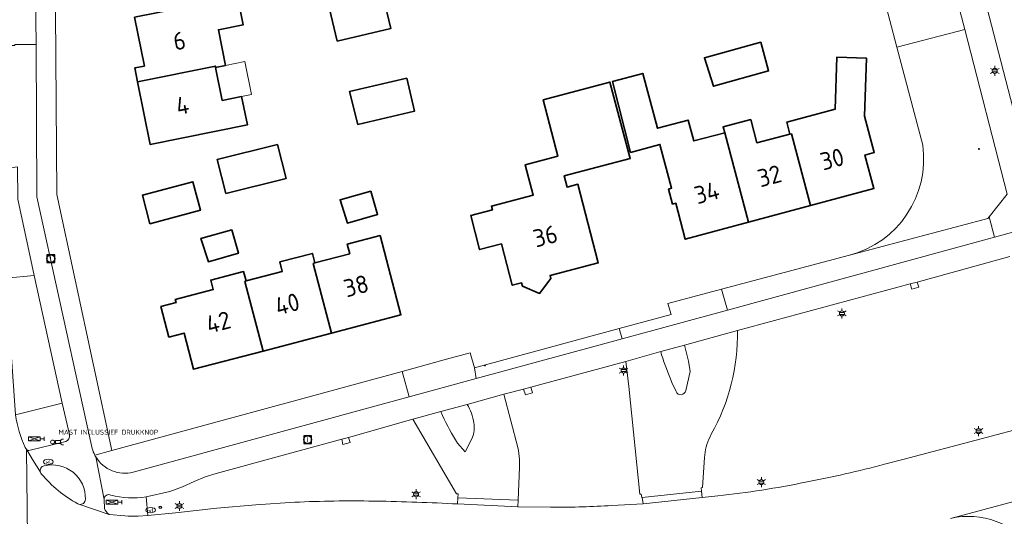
# Model space of a CAD drawing. Header units: metres. Extents: x 140853 to 145288, y 474558 to 480269.
# Tile 348 of 428: x 144095 to 144195, y 478744 to 478795. Entities that reach past the tile are written whole.
import ezdxf
from ezdxf.enums import TextEntityAlignment as Align

# ---------------------------------------------------------------- set-up
doc = ezdxf.new("R2010")
doc.units = ezdxf.units.M
doc.header["$MEASUREMENT"] = 0
for name, color, linetype, lineweight in [('B-WE-GR-BEPLANTING_CULTUUR_HEESTERS-G', 90, 'Continuous', 18), ('B-WE-GR-GRAS_KRUIDENRIJK-G', 80, 'Continuous', 18), ('B-WE-IE-TERREINAFSCHEIDING_KUNSTMATIG_MUUR-G', 90, 'IE-TERREINAFSCHEIDING-KUNSTMATIG-DICHT', 18), ('B-WE-KL-DATA_TELECOM_KAST-S', 90, 'Continuous', 18), ('B-WE-KL-ET_LS_OV_LICHTMAST-S', 190, 'Continuous', 18), ('B-WE-KL-WATER_BRANDLEIDING_PUT-S', 150, 'Continuous', 18), ('B-WE-KL-WATER_PUT-S', 170, 'Continuous', 18), ('B-WE-OG-BEBOUWING-G', 7, 'Continuous', 35), ('B-WE-OG-BEBOUWING_BIJGEBOUW-G', 7, 'Continuous', 18), ('B-WE-OG-BEBOUWING_HUISNUMMER-T18', 10, 'Continuous', 18), ('B-WE-OG-TERREIN_ERF-G', 7, 'Continuous', 18), ('B-WE-RI-GWA_RIOOLPUT-S', 30, 'Continuous', 18), ('B-WE-VH-VERHARDING_ASFALT-G', 252, 'Continuous', 18), ('B-WE-VH-VERHARDING_BEDRIJFSVLOERPLAAT-G', 252, 'Continuous', 18), ('B-WE-VH-VERHARDING_BETONSTRAATSTEEN-G', 252, 'Continuous', 18), ('B-WE-VH-VERHARDING_STRAATBAKSTEEN-G', 252, 'Continuous', 18), ('B-WE-VH-VERHARDING_TEGEL-G', 252, 'Continuous', 18), ('B-WE-VW-VRI-S', 160, 'Continuous', 18), ('B-WE-VW-VRI_DRAAGCONSTRUCTIE_PAAL-S', 160, 'Continuous', 18), ('N-WE-VW-TDI-T18', 1, 'Continuous', 18), ('N-WE-VW-TDI-T25', 7, 'Continuous', 25), ('N-WE-VW-VRI-T18', 1, 'Continuous', 18), ('N-WE-VW-VRI-T25', 7, 'Continuous', 25), ('X-XX-XX-ALGEMEEN-S', 7, 'Continuous', 18)]:
    doc.layers.add(name, color=color, linetype=linetype, lineweight=lineweight)
doc.styles.add('NLCS-ISO', font='txt')
doc.linetypes.add('IE-TERREINAFSCHEIDING-KUNSTMATIG-DICHT', pattern='A,8,-1,[82,NLCS.shx,S=0.75,R=90,X=0,Y=0],-1', length=10)

# ---------------------------------------------------------------- blocks, each defined once
blk = doc.blocks.new('SIE-WEG_AFVALBAK_TYPE_01')
for radius in [0.25, 0.156]:
    blk.add_circle((0, 0), radius)
blk = doc.blocks.new('B-SIE-WEG_LICHTMAST-SO')
at = {"ltscale": 0.1}
for p, q in [((-1.1, 0.63), (-2.19, 1.27)), ((0, 1.27), (0, 2.53)), ((1.1, 0.63), (2.19, 1.27)), ((-1.1, -0.63), (-2.19, -1.27)), ((0, -1.27), (0, -2.53)), ((1.1, -0.63), (2.19, -1.27))]:
    blk.add_line(p, q, dxfattribs=at)
at = {"flags": 128}
for points in [[(-1.16, 0.5), (1.16, 0.5)], [(-1.16, -0.5), (1.16, -0.5)]]:
    blk.add_lwpolyline(points, dxfattribs=at)
at = {"ltscale": 0.1}
blk.add_circle((0, 0), 1.27, dxfattribs=at)
at = {"style": 'NLCS-ISO'}
blk.add_attdef('TYPE', text='', height=1.8, dxfattribs=at).set_placement((0, 2.53), align=Align.BOTTOM_CENTER)
blk = doc.blocks.new('SVW-VRI_DRUKKNOPSMAST-SO')
at = {"color": 0, "linetype": 'ByBlock', "flags": 128}
blk.add_lwpolyline([(4.2, 0.75), (1.5, 0.75), (1.5, -0.75), (4.2, -0.75)], dxfattribs=at)
at = {"color": 0, "linetype": 'ByBlock'}
blk.add_circle((0, 0), 1, dxfattribs=at)
blk.add_arc((5.5, 0), 1.5, 90, 270, dxfattribs=at)
at = {"layer": 'N-WE-VW-VRI-T18', "linetype": 'ByBlock', "style": 'NLCS-ISO', "flags": 1}
for tag, p in [('HOOGTE_LICHTMAST', (3.07, -6.69)), ('UITLEGGERHOEK', (3.07, -10.48)), ('TYPE_LICHTMAST', (3.07, -14.26)), ('BOTSVRIENDELIJK', (3.07, -18.05)), ('POSITIE_LICHTMAST', (3.07, -21.83))]:
    blk.add_attdef(tag, p, '', height=1.8, dxfattribs=at)
at = {"layer": 'N-WE-VW-VRI-T25', "linetype": 'ByBlock', "style": 'NLCS-ISO'}
for tag, p in [('MASTNUMMER', (3.07, 7.52)), ('TYPE_SYMBOOL', (3.07, 3.74))]:
    blk.add_attdef(tag, p, '', height=2.5, dxfattribs=at)
blk = doc.blocks.new('SVW-TDI_VERKEERSREGELTOESTEL-SO')
at = {"color": 0, "linetype": 'ByBlock'}
for p, q in [((3, 0), (-3, 2)), ((3, 2), (-3, 0)), ((3, 1), (5, 1)), ((5, 2), (5, 0))]:
    blk.add_line(p, q, dxfattribs=at)
at = {"color": 0, "linetype": 'ByBlock', "flags": 128}
blk.add_lwpolyline([(-3, 0), (-3, 2), (3, 2), (3, 0)], close=True, dxfattribs=at)
at = {"layer": 'N-WE-VW-TDI-T18', "linetype": 'ByBlock', "style": 'NLCS-ISO', "flags": 1}
for tag, p in [('LEVERANCIER', (0, -8.43)), ('OMSCHRIJVING_LEGENDA', (0, -12.22)), ('LOCATIE', (0, -16)), ('BPS-CODERING', (0, -19.78)), ('NAAM_SWITCH', (0, -23.57)), ('IP-ADRES_SWITCH', (0, -27.35)), ('POSITIE_X', (0, -31.14)), ('POSITIE_Y', (0, -34.92)), ('OVERIGE_OPMERKING(EN)_1', (0, -38.71)), ('OVERIGE_OPMERKING(EN)_2', (0, -42.49))]:
    blk.add_attdef(tag, p, '', height=1.8, dxfattribs=at)
at = {"layer": 'N-WE-VW-TDI-T25', "linetype": 'ByBlock', "style": 'NLCS-ISO'}
blk.add_attdef('KASTNAAM', text='', height=2.5, dxfattribs=at).set_placement((0, 5.27), align=Align.MIDDLE_CENTER)
at = {"layer": 'N-WE-VW-TDI-T25', "linetype": 'ByBlock', "style": 'NLCS-ISO', "flags": 1}
blk.add_attdef('SOORT_KAST', text='', height=2.5, dxfattribs=at).set_placement((10.25, -3.4), align=Align.MIDDLE_CENTER)
blk = doc.blocks.new('SKL-WATERLEIDINGPUT-SO')
at = {"color": 0, "linetype": 'ByBlock', "lineweight": 18}
blk.add_ellipse((0, 0), major_axis=(2.5, 0), ratio=0.54, dxfattribs=at)
at = {"color": 0, "linetype": 'ByBlock', "lineweight": 18, "style": 'NLCS-ISO'}
blk.add_text('wl', height=1.8, dxfattribs=at).set_placement((0, 0), align=Align.MIDDLE_CENTER)
blk = doc.blocks.new('SRI-PUT_INSPECTIE-SO')
at = {"lineweight": -3, "flags": 128}
blk.add_lwpolyline([(-2, -2), (2, -2), (2, 2), (-2, 2)], close=True, dxfattribs=at)
at = {"lineweight": -3, "ltscale": 1.5}
blk.add_circle((0, 0), 2, dxfattribs=at)
at = {"ltscale": 0.1, "style": 'NLCS-ISO'}
blk.add_text('I', height=2.5, dxfattribs=at).set_placement((0, -0.01), align=Align.MIDDLE_CENTER)
blk = doc.blocks.new('SIE-WEG_STRAATPOT_BRANDKRAAN-SO')
blk.add_ellipse((0, 0), major_axis=(-0.729, 0), ratio=0.685994)
at = {"style": 'NLCS-ISO'}
blk.add_text('BR', height=0.4, dxfattribs=at).set_placement((-0.3, -0.15))

msp = doc.modelspace()

# ---------------------------------------------------------------- linework, layer by layer
at = {"layer": 'B-WE-GR-BEPLANTING_CULTUUR_HEESTERS-G', "ltscale": 0.2, "flags": 128}
msp.add_lwpolyline([(144193.401, 478774.713), (144195.241, 478777.026), (144190.901, 478793.807), (144184.001, 478792.023), (144186.633, 478782.012), (144186.633, 478782.012, -0.3781053), (144179.156, 478770.801), (144179.156, 478770.801), (144193.27, 478774.548), (144193.401, 478774.713)], format="xyb", close=True, dxfattribs=at)
at = {"layer": 'B-WE-GR-GRAS_KRUIDENRIJK-G', "ltscale": 0.2, "flags": 128}
msp.add_lwpolyline([(144195.505, 478770.666), (144186.043, 478768.066), (144186.218, 478767.544), (144185.51, 478767.342), (144185.352, 478767.9), (144167.754, 478763.155), (144167.754, 478763.155, -0.1339274), (144165.083, 478752.576), (144165.083, 478752.576), (144164.954, 478752.304), (144164.954, 478752.304, 0.1090381), (144164.407, 478750.187), (144164.407, 478750.187), (144164.196, 478747.134), (144164.053, 478747.115), (144164.079, 478746.785), (144164.157, 478746.121), (144165.755, 478746.311), (144165.755, 478746.311, 0.0269752), (144174.688, 478747.69), (144174.688, 478747.69, 0.0176625), (144182.739, 478749.508), (144182.739, 478749.508), (144184.589, 478750), (144192.583, 478752.116), (144197.44, 478753.381)], format="xyb", dxfattribs=at)
msp.add_lwpolyline([(144096.112, 478768.749), (144093.221, 478768.461), (144093.241, 478768.227), (144094.199, 478754.534), (144098.945, 478755.724), (144096.112, 478768.749)], close=True, dxfattribs=at)
for points in [[(144162.359, 478761.658), (144159.948, 478760.989), (144160.028, 478760.675), (144160.028, 478760.675, 0.0230737), (144161.071, 478757.859), (144161.071, 478757.859), (144161.497, 478756.92), (144161.497, 478756.92, 0.7614679), (144162.478, 478757.029), (144162.478, 478757.029), (144162.942, 478758.979), (144162.775, 478760.021), (144162.359, 478761.658)], [(144145.368, 478745.179), (144148.716, 478745.125), (144148.95, 478745.132), (144148.95, 478745.132, 0.0145003), (144154.951, 478745.299), (144154.951, 478745.299), (144158.134, 478745.474), (144158.053, 478746.114), (144158, 478746.108), (144157.957, 478746.476), (144157.791, 478746.466), (144156.675, 478757.446), (144156.364, 478759.995), (144146.693, 478757.376), (144146.856, 478756.799), (144146.159, 478756.602), (144145.967, 478757.179), (144143.961, 478756.637), (144145.385, 478751.235), (144145.385, 478751.235, -0.0389399), (144145.547, 478750), (144145.547, 478750), (144145.553, 478749.229), (144145.399, 478745.85), (144145.368, 478745.179)], [(144140.206, 478755.617), (144137.54, 478754.893), (144137.712, 478754.485), (144137.712, 478754.485, 0.037383), (144139.239, 478751.664), (144139.239, 478751.664), (144140.02, 478750.78), (144140.717, 478752.176), (144140.717, 478752.176, 0.1465815), (144140.898, 478753.725), (144140.898, 478753.725, 0.1125014), (144140.206, 478755.617)], [(144110.497, 478744.567), (144114.711, 478745.044), (144118.696, 478745.39), (144122.643, 478745.643), (144122.643, 478745.643, -0.0157613), (144130.7, 478745.758), (144130.7, 478745.758), (144130.927, 478745.755), (144130.927, 478745.755, -0.0083085), (144139.229, 478745.467), (144139.229, 478745.467), (144139.254, 478746.097), (144139.283, 478746.505), (144139.142, 478746.5), (144134.674, 478754.114), (144128.135, 478752.25), (144128.285, 478751.722), (144127.564, 478751.537), (144127.44, 478752.074), (144114.627, 478748.57), (144113.534, 478748.217), (144112.409, 478747.767), (144111.225, 478747.213), (144109.914, 478746.748), (144107.503, 478746.195), (144107.698, 478744.276), (144110.497, 478744.567)]]:
    msp.add_lwpolyline(points, format="xyb", close=True, dxfattribs=at)
at = {"layer": 'B-WE-IE-TERREINAFSCHEIDING_KUNSTMATIG_MUUR-G', "ltscale": 0.2, "flags": 128}
msp.add_lwpolyline([(144186.633, 478782.012), (144184.001, 478792.023)], dxfattribs=at)
msp.add_lwpolyline([(144179.156, 478770.801, 0.3781053), (144186.633, 478782.012)], format="xyb", dxfattribs=at)
at = {"layer": 'B-WE-OG-BEBOUWING-G', "ltscale": 0.2, "flags": 128}
for points in [[(144126.983, 478792.613), (144132.422, 478793.911), (144129.302, 478806.976), (144123.933, 478805.386), (144126.983, 478792.613)], [(144115.599, 478790.158), (144114.867, 478793.785), (144117.406, 478794.298), (144116.824, 478797.179), (144106.326, 478795.059), (144107.329, 478790.09), (144106.349, 478789.892), (144106.635, 478788.477), (144114.565, 478790.079), (144114.59, 478789.954), (144115.599, 478790.158)], [(144170.118, 478792.523), (144164.393, 478790.938), (144165.295, 478788.031), (144170.93, 478789.591), (144170.118, 478792.523)], [(144175.207, 478775.874), (144181.657, 478777.604), (144180.74, 478781.023), (144181.687, 478781.277), (144180.709, 478784.981), (144180.899, 478790.886), (144177.87, 478790.983), (144177.7, 478785.686), (144172.768, 478784.362), (144173.097, 478783.136), (144173.247, 478783.176), (144175.207, 478775.874)], [(144114.59, 478789.954), (144114.565, 478790.079), (144106.635, 478788.477), (144107.924, 478782.093), (144117.824, 478784.093), (144117.24, 478786.984), (144115.27, 478786.586), (144114.59, 478789.954)], [(144134.077, 478788.854), (144128.216, 478787.482), (144129.071, 478784.143), (144134.862, 478785.499), (144134.077, 478788.854)], [(144168.89, 478774.179), (144166.449, 478783.279), (144163.293, 478782.464), (144162.729, 478784.58), (144159.598, 478783.746), (144158.107, 478789.34), (144155.024, 478788.519), (144156.856, 478781.293), (144159.85, 478782.097), (144161.045, 478777.644), (144160.726, 478777.559), (144161.138, 478776.023), (144161.457, 478776.108), (144162.439, 478772.448), (144168.89, 478774.179)], [(144147.951, 478786.633), (144149.447, 478780.895), (144146.138, 478780.032), (144146.948, 478776.926), (144142.69, 478775.816), (144142.791, 478775.429), (144140.575, 478774.851), (144141.478, 478771.387), (144143.703, 478771.967), (144144.803, 478767.748), (144145.761, 478767.998), (144145.847, 478767.669), (144147.591, 478766.925), (144148.749, 478768.425), (144148.663, 478768.754), (144153.569, 478770.033), (144151.481, 478778.046), (144150.397, 478777.763), (144150.099, 478778.905), (144156.825, 478780.658), (144154.764, 478788.449), (144147.951, 478786.633)], [(144166.449, 478783.279), (144168.89, 478774.179), (144175.207, 478775.874), (144173.247, 478783.176), (144173.097, 478783.136), (144169.723, 478782.265), (144169.113, 478784.627), (144166.283, 478783.897), (144166.449, 478783.279)], [(144120.908, 478782.095), (144114.742, 478780.55), (144115.633, 478777.103), (144121.773, 478778.642), (144120.908, 478782.095)], [(144107.893, 478774.027), (144113.036, 478775.387), (144112.264, 478778.307), (144107.121, 478776.947), (144107.893, 478774.027)], [(144130.415, 478777.348), (144127.259, 478776.462), (144128.019, 478774.09), (144131.088, 478774.952), (144130.415, 478777.348)], [(144116.244, 478773.409), (144113.088, 478772.522), (144113.848, 478770.151), (144116.917, 478771.013), (144116.244, 478773.409)], [(144126.386, 478762.884), (144133.467, 478764.748), (144131.344, 478772.814), (144127.998, 478771.933), (144128.252, 478770.966), (144124.703, 478770.031), (144124.528, 478769.985), (144126.386, 478762.884)], [(144117.692, 478768.186), (144117.555, 478768.149), (144119.423, 478761.051), (144126.386, 478762.884), (144124.528, 478769.985), (144124.703, 478770.031), (144124.449, 478770.998), (144121.122, 478770.123), (144121.377, 478769.156), (144117.692, 478768.186)], [(144119.423, 478761.051), (144117.555, 478768.149), (144117.692, 478768.186), (144117.438, 478769.153), (144114.092, 478768.272), (144114.346, 478767.305), (144110.474, 478766.285), (144110.553, 478765.985), (144109.015, 478765.581), (144109.835, 478762.467), (144111.373, 478762.872), (144112.343, 478759.187), (144119.423, 478761.051)]]:
    msp.add_lwpolyline(points, close=True, dxfattribs=at)
at = {"layer": 'B-WE-OG-BEBOUWING_BIJGEBOUW-G', "ltscale": 0.2, "flags": 128}
msp.add_lwpolyline([(144117.24, 478786.984), (144118.233, 478787.185), (144117.552, 478790.553), (144115.599, 478790.158), (144114.59, 478789.954), (144115.27, 478786.586), (144117.24, 478786.984)], close=True, dxfattribs=at)
at = {"layer": 'B-WE-OG-TERREIN_ERF-G', "ltscale": 0.2, "flags": 128}
msp.add_lwpolyline([(144098.182, 478809.662), (144098.421, 478776.984), (144104.016, 478750.9), (144133.583, 478758.978), (144138.121, 478760.218), (144140.532, 478760.877), (144140.953, 478759.329), (144155.701, 478763.337), (144161.012, 478764.78), (144160.645, 478765.907), (144166.139, 478767.359), (144179.156, 478770.801), (144179.156, 478770.801, 0.3781053), (144186.633, 478782.012), (144186.633, 478782.012), (144184.001, 478792.023), (144182.564, 478797.488)], format="xyb", dxfattribs=at)
for points in [[(144126.983, 478792.613), (144123.933, 478805.386), (144129.302, 478806.976), (144132.422, 478793.911), (144126.983, 478792.613)], [(144106.635, 478788.477), (144106.349, 478789.892), (144107.329, 478790.09), (144106.326, 478795.059), (144116.824, 478797.179), (144117.406, 478794.298), (144114.867, 478793.785), (144115.599, 478790.158), (144114.59, 478789.954), (144115.27, 478786.586), (144117.24, 478786.984), (144117.824, 478784.093), (144107.924, 478782.093), (144106.635, 478788.477)], [(144170.118, 478792.523), (144170.93, 478789.591), (144165.295, 478788.031), (144164.393, 478790.938), (144170.118, 478792.523)], [(144173.097, 478783.136), (144172.768, 478784.362), (144177.7, 478785.686), (144177.87, 478790.983), (144180.899, 478790.886), (144180.709, 478784.981), (144181.687, 478781.277), (144180.74, 478781.023), (144181.657, 478777.604), (144175.207, 478775.874), (144168.89, 478774.179), (144162.439, 478772.448), (144161.457, 478776.108), (144161.138, 478776.023), (144160.726, 478777.559), (144161.045, 478777.644), (144159.85, 478782.097), (144156.856, 478781.293), (144155.024, 478788.519), (144158.107, 478789.34), (144159.598, 478783.746), (144162.729, 478784.58), (144163.293, 478782.464), (144166.449, 478783.279), (144166.283, 478783.897), (144169.113, 478784.627), (144169.723, 478782.265), (144173.097, 478783.136)], [(144134.862, 478785.499), (144129.071, 478784.143), (144128.216, 478787.482), (144134.077, 478788.854), (144134.862, 478785.499)], [(144156.825, 478780.658), (144150.099, 478778.905), (144150.397, 478777.763), (144151.481, 478778.046), (144153.569, 478770.033), (144148.663, 478768.754), (144148.749, 478768.425), (144147.591, 478766.925), (144145.847, 478767.669), (144145.761, 478767.998), (144144.803, 478767.748), (144143.703, 478771.967), (144141.478, 478771.387), (144140.575, 478774.851), (144142.791, 478775.429), (144142.69, 478775.816), (144146.948, 478776.926), (144146.138, 478780.032), (144149.447, 478780.895), (144147.951, 478786.633), (144154.764, 478788.449), (144156.825, 478780.658)], [(144120.908, 478782.095), (144121.773, 478778.642), (144115.633, 478777.103), (144114.742, 478780.55), (144120.908, 478782.095)], [(144107.893, 478774.027), (144107.121, 478776.947), (144112.264, 478778.307), (144113.036, 478775.387), (144107.893, 478774.027)], [(144130.415, 478777.348), (144131.088, 478774.952), (144128.019, 478774.09), (144127.259, 478776.462), (144130.415, 478777.348)], [(144124.703, 478770.031), (144128.252, 478770.966), (144127.998, 478771.933), (144131.344, 478772.814), (144133.467, 478764.748), (144126.386, 478762.884), (144119.423, 478761.051), (144112.343, 478759.187), (144111.373, 478762.872), (144109.835, 478762.467), (144109.015, 478765.581), (144110.553, 478765.985), (144110.474, 478766.285), (144114.346, 478767.305), (144114.092, 478768.272), (144117.438, 478769.153), (144117.692, 478768.186), (144121.377, 478769.156), (144121.122, 478770.123), (144124.449, 478770.998), (144124.703, 478770.031)], [(144116.244, 478773.409), (144116.917, 478771.013), (144113.848, 478770.151), (144113.088, 478772.522), (144116.244, 478773.409)]]:
    msp.add_lwpolyline(points, close=True, dxfattribs=at)
at = {"layer": 'B-WE-VH-VERHARDING_ASFALT-G', "ltscale": 0.2, "flags": 128}
for points in [[(144094.444, 478776.539), (144096.112, 478768.749), (144098.945, 478755.724), (144099.688, 478752.531), (144099.688, 478752.531, -0.388972), (144099.314, 478751.831), (144099.314, 478751.831), (144095.574, 478750.905), (144095.574, 478750.905, -0.1481481), (144095.314, 478751.046), (144095.314, 478751.046), (144095.942, 478750), (144096.738, 478748.696), (144096.738, 478748.696, -0.4607421), (144097.124, 478749.356), (144097.124, 478749.356, -0.4944785), (144101.318, 478745.95), (144101.318, 478745.95, -0.5081017), (144100.666, 478745.439), (144100.666, 478745.439), (144103.728, 478744.397), (144103.728, 478744.397, -0.1097387), (144103.252, 478745.015), (144103.252, 478745.015), (144103.217, 478745.922), (144102.38, 478750.262), (144102.38, 478750.262, -0.0117579), (144102.286, 478750.427), (144102.286, 478750.427, -0.0544422), (144102.008, 478751.124), (144102.008, 478751.124), (144101.059, 478755.425), (144096.372, 478776.746), (144096.318, 478792.298), (144094.141, 478792.297)], [(144197.158, 478773.523), (144193.942, 478772.646), (144166.74, 478765.22), (144156.001, 478762.296), (144141.148, 478758.242), (144134.294, 478756.372), (144106.197, 478748.712), (144106.197, 478748.712, -0.3322066), (144102.38, 478750.262), (144102.38, 478750.262), (144103.217, 478745.922), (144103.217, 478745.922, -0.5762752), (144103.916, 478746.365), (144103.916, 478746.365, 0.09758), (144107.503, 478746.195), (144107.503, 478746.195), (144109.914, 478746.748), (144111.225, 478747.213), (144112.409, 478747.767), (144113.534, 478748.217), (144114.627, 478748.57), (144127.44, 478752.074), (144128.135, 478752.25), (144134.674, 478754.114), (144137.54, 478754.893), (144140.206, 478755.617), (144143.961, 478756.637), (144145.967, 478757.179), (144146.693, 478757.376), (144156.364, 478759.995), (144159.948, 478760.989), (144162.359, 478761.658), (144167.754, 478763.155), (144185.352, 478767.9), (144186.043, 478768.066), (144195.505, 478770.666)], [(144088.042, 478733.948), (144095.491, 478735.999), (144095.314, 478751.046), (144095.314, 478751.046, -0.0941952), (144095.195, 478751.225), (144095.195, 478751.225, -0.0755307), (144094.199, 478754.534)], [(144197.44, 478753.381), (144192.583, 478752.116), (144184.589, 478750), (144182.739, 478749.508), (144182.739, 478749.508, -0.0176625), (144174.688, 478747.69), (144174.688, 478747.69, -0.0269752), (144165.755, 478746.311), (144165.755, 478746.311), (144164.157, 478746.121), (144158.134, 478745.474), (144154.951, 478745.299), (144154.951, 478745.299, -0.0145003), (144148.95, 478745.132), (144148.95, 478745.132), (144148.716, 478745.125), (144145.368, 478745.179), (144139.229, 478745.467), (144139.229, 478745.467, 0.0083085), (144130.927, 478745.755), (144130.927, 478745.755), (144130.7, 478745.758), (144130.7, 478745.758, 0.0157613), (144122.643, 478745.643), (144122.643, 478745.643), (144118.696, 478745.39), (144114.711, 478745.044), (144110.497, 478744.567), (144107.698, 478744.276), (144106.7, 478744.231), (144106.7, 478744.231, -0.0309718), (144105.344, 478744.241), (144105.344, 478744.241), (144103.728, 478744.397), (144100.666, 478745.439), (144100.535, 478745.496), (144100.535, 478745.496, -0.0916929), (144096.848, 478748.516), (144096.848, 478748.516, -0.1024736), (144096.738, 478748.696), (144096.738, 478748.696), (144095.942, 478750), (144095.942, 478750), (144095.314, 478751.046), (144095.491, 478735.999)]]:
    msp.add_lwpolyline(points, format="xyb", dxfattribs=at)
msp.add_lwpolyline([(144189.468, 478744), (144209.462, 478749.363)], dxfattribs=at)
at = {"layer": 'B-WE-VH-VERHARDING_BEDRIJFSVLOERPLAAT-G', "ltscale": 0.2, "flags": 128}
for points in [[(144158.134, 478745.474), (144164.157, 478746.121), (144164.079, 478746.785), (144158.053, 478746.114), (144158.134, 478745.474)], [(144145.368, 478745.179), (144145.399, 478745.85), (144139.254, 478746.097), (144139.229, 478745.467), (144145.368, 478745.179)]]:
    msp.add_lwpolyline(points, close=True, dxfattribs=at)
at = {"layer": 'B-WE-VH-VERHARDING_BETONSTRAATSTEEN-G', "ltscale": 0.2, "flags": 128}
msp.add_lwpolyline([(144177.366, 478855.562), (144181.122, 478841.053), (144181.122, 478841.053, -0.2095257), (144181.607, 478840.478), (144181.607, 478840.478), (144181.623, 478840.418), (144181.623, 478840.418, -0.0775434), (144181.965, 478839.101), (144181.965, 478839.101, -0.1980733), (144181.848, 478838.258), (144181.848, 478838.258), (144183.645, 478831.429), (144183.645, 478831.429, -0.3142857), (144184.065, 478831.079), (144184.065, 478831.079), (144186.08, 478823.347), (144189.642, 478824.26), (144189.907, 478823.241), (144190.862, 478819.59), (144191.134, 478818.581), (144187.577, 478817.637), (144195.816, 478785.877)], format="xyb", dxfattribs=at)
for points in [[(144092.069, 478803.493), (144090.952, 478793.414), (144090.204, 478793.523), (144090.131, 478791.835), (144090.895, 478791.87), (144090.88, 478792.167), (144094.142, 478792.197), (144094.141, 478792.297), (144096.318, 478792.298), (144096.129, 478805.203), (144092.81, 478805.141), (144092.828, 478804.475), (144092.828, 478804.475, -0.3590576), (144092.069, 478803.493)], [(144164.053, 478747.115), (144164.196, 478747.134), (144164.407, 478750.187), (144164.407, 478750.187, -0.1090381), (144164.954, 478752.304), (144164.954, 478752.304), (144165.083, 478752.576), (144165.083, 478752.576, 0.1339274), (144167.754, 478763.155), (144167.754, 478763.155), (144162.359, 478761.658), (144162.775, 478760.021), (144162.942, 478758.979), (144162.478, 478757.029), (144162.478, 478757.029, -0.7614679), (144161.497, 478756.92), (144161.497, 478756.92), (144161.071, 478757.859), (144161.071, 478757.859, -0.0230737), (144160.028, 478760.675), (144160.028, 478760.675), (144159.948, 478760.989), (144156.364, 478759.995), (144156.675, 478757.446), (144157.791, 478746.466), (144157.957, 478746.476), (144158, 478746.108), (144158.053, 478746.114), (144164.079, 478746.785), (144164.053, 478747.115)], [(144134.294, 478756.372), (144133.583, 478758.978), (144104.016, 478750.9), (144102.286, 478750.427), (144102.286, 478750.427, 0.0117579), (144102.38, 478750.262), (144102.38, 478750.262, 0.3322066), (144106.197, 478748.712), (144106.197, 478748.712), (144134.294, 478756.372)], [(144145.553, 478749.229), (144145.547, 478750), (144145.547, 478750, 0.0389399), (144145.385, 478751.235), (144145.385, 478751.235), (144143.961, 478756.637), (144140.206, 478755.617), (144140.206, 478755.617, -0.1125014), (144140.898, 478753.725), (144140.898, 478753.725, -0.1465815), (144140.717, 478752.176), (144140.717, 478752.176), (144140.02, 478750.78), (144139.239, 478751.664), (144139.239, 478751.664, -0.037383), (144137.712, 478754.485), (144137.712, 478754.485), (144137.54, 478754.893), (144134.674, 478754.114), (144139.142, 478746.5), (144139.283, 478746.505), (144139.254, 478746.097), (144145.399, 478745.85), (144145.553, 478749.229)], [(144100.535, 478745.496), (144100.666, 478745.439), (144100.666, 478745.439, 0.5081017), (144101.318, 478745.95), (144101.318, 478745.95, 0.4944785), (144097.124, 478749.356), (144097.124, 478749.356, 0.4607421), (144096.738, 478748.696), (144096.738, 478748.696, 0.1024736), (144096.848, 478748.516), (144096.848, 478748.516, 0.0916929), (144100.535, 478745.496)], [(144203.519, 478742.354, -0.288913), (144209.462, 478749.363), (144209.462, 478749.363), (144189.468, 478744), (144189.468, 478744, -0.2987602), (144197.806, 478740.881), (144197.806, 478740.881), (144203.519, 478742.354)]]:
    msp.add_lwpolyline(points, format="xyb", close=True, dxfattribs=at)
for points in [[(144182.462, 478797.874), (144182.564, 478797.488), (144184.001, 478792.023), (144190.901, 478793.807), (144189.385, 478799.664), (144182.462, 478797.874)], [(144093.221, 478768.461), (144096.112, 478768.749), (144094.444, 478776.539), (144094.415, 478779.81), (144091.883, 478779.453), (144092.627, 478773.966), (144093.221, 478768.461)], [(144193.401, 478774.713), (144193.27, 478774.548), (144179.156, 478770.801), (144166.139, 478767.359), (144166.74, 478765.22), (144193.942, 478772.646), (144193.401, 478774.713)], [(144185.51, 478767.342), (144186.218, 478767.544), (144186.043, 478768.066), (144185.352, 478767.9), (144185.51, 478767.342)], [(144156.001, 478762.296), (144166.74, 478765.22), (144166.139, 478767.359), (144160.645, 478765.907), (144161.012, 478764.78), (144155.701, 478763.337), (144156.001, 478762.296)], [(144141.148, 478758.242), (144156.001, 478762.296), (144155.701, 478763.337), (144140.953, 478759.329), (144141.148, 478758.242)], [(144140.532, 478760.877), (144138.121, 478760.218), (144133.583, 478758.978), (144134.294, 478756.372), (144141.148, 478758.242), (144140.953, 478759.329), (144140.532, 478760.877)], [(144146.693, 478757.376), (144145.967, 478757.179), (144146.159, 478756.602), (144146.856, 478756.799), (144146.693, 478757.376)], [(144127.44, 478752.074), (144127.564, 478751.537), (144128.285, 478751.722), (144128.135, 478752.25), (144127.44, 478752.074)]]:
    msp.add_lwpolyline(points, close=True, dxfattribs=at)
at = {"layer": 'B-WE-VH-VERHARDING_STRAATBAKSTEEN-G', "ltscale": 0.2, "flags": 128}
for points in [[(144171.45, 478854.199), (144179.174, 478824.577), (144182.668, 478825.485), (144183.733, 478821.391), (144184.132, 478819.859), (144185.342, 478815.206), (144186.014, 478812.623), (144186.889, 478809.352), (144186.966, 478809.016), (144187.38, 478807.414), (144189.385, 478799.664), (144190.901, 478793.807), (144195.241, 478777.026)], [(144195.816, 478785.877), (144187.577, 478817.637)], [(144195.241, 478777.026), (144193.401, 478774.713), (144193.942, 478772.646), (144197.158, 478773.523)]]:
    msp.add_lwpolyline(points, dxfattribs=at)
at = {"layer": 'B-WE-VH-VERHARDING_TEGEL-G', "ltscale": 0.2, "flags": 128}
for points in [[(144096.318, 478792.298), (144096.372, 478776.746), (144101.059, 478755.425), (144102.008, 478751.124), (144102.008, 478751.124, 0.0544422), (144102.286, 478750.427), (144102.286, 478750.427), (144104.016, 478750.9), (144098.421, 478776.984), (144098.182, 478809.662), (144096.092, 478809.666), (144096.12, 478806.463), (144096.129, 478805.203), (144096.318, 478792.298)], [(144095.574, 478750.905), (144099.314, 478751.831), (144099.314, 478751.831, 0.388972), (144099.688, 478752.531), (144099.688, 478752.531), (144098.945, 478755.724), (144094.199, 478754.534), (144094.199, 478754.534, 0.0755307), (144095.195, 478751.225), (144095.195, 478751.225, 0.0941952), (144095.314, 478751.046), (144095.314, 478751.046, 0.1481481), (144095.574, 478750.905)], [(144103.217, 478745.922), (144103.252, 478745.015), (144103.252, 478745.015, 0.1097387), (144103.728, 478744.397), (144103.728, 478744.397), (144105.344, 478744.241), (144105.344, 478744.241, 0.0309718), (144106.7, 478744.231), (144106.7, 478744.231), (144107.698, 478744.276), (144107.503, 478746.195), (144107.503, 478746.195, -0.09758), (144103.916, 478746.365), (144103.916, 478746.365, 0.5762752), (144103.217, 478745.922)]]:
    msp.add_lwpolyline(points, format="xyb", close=True, dxfattribs=at)

# ---------------------------------------------------------------- block references
at = {"layer": 'B-WE-KL-DATA_TELECOM_KAST-S', "xscale": 0.2, "yscale": 0.2, "zscale": 0.2}
msp.add_blockref('SIE-WEG_AFVALBAK_TYPE_01', (144192.344, 478781.638), dxfattribs=at)
at = {"layer": 'B-WE-KL-ET_LS_OV_LICHTMAST-S', "xscale": 0.2, "yscale": 0.2, "zscale": 0.2}
for p in [(144193.961, 478789.597), (144178.386, 478764.886), (144156.153, 478759.059), (144192.309, 478752.894), (144170.186, 478747.689), (144135.014, 478746.453), (144110.899, 478745.259)]:
    msp.add_blockref('B-SIE-WEG_LICHTMAST-SO', p, dxfattribs=at)
at = {"layer": 'B-WE-KL-WATER_BRANDLEIDING_PUT-S', "xscale": 0.2, "yscale": 0.2, "zscale": 0.2}
msp.add_blockref('SIE-WEG_STRAATPOT_BRANDKRAAN-SO', (144108.961, 478745.125), dxfattribs=at)
at = {"layer": 'B-WE-KL-WATER_PUT-S', "xscale": 0.2, "yscale": 0.2, "zscale": 0.2}
for p in [(144097.543, 478749.759), (144107.975, 478744.838)]:
    msp.add_blockref('SKL-WATERLEIDINGPUT-SO', p, dxfattribs=at)
at = {"layer": 'B-WE-RI-GWA_RIOOLPUT-S', "xscale": 0.2, "yscale": 0.2, "zscale": 0.2}
for p in [(144097.799, 478770.466), (144123.96, 478752.011)]:
    msp.add_blockref('SRI-PUT_INSPECTIE-SO', p, dxfattribs=at)
at = {"layer": 'B-WE-VW-VRI-S', "xscale": 0.2, "yscale": 0.2, "zscale": 0.2}
msp.add_blockref('SVW-VRI_DRUKKNOPSMAST-SO', (144097.974, 478751.779), dxfattribs=at).add_auto_attribs({'TYPE_SYMBOOL': 'MAST INCLUSSIEF DRUKKNOP'})
at = {"layer": 'B-WE-VW-VRI_DRAAGCONSTRUCTIE_PAAL-S', "xscale": 0.2, "yscale": 0.2, "zscale": 0.2}
for p in [(144096.11, 478751.891), (144104.022, 478745.448)]:
    msp.add_blockref('SVW-TDI_VERKEERSREGELTOESTEL-SO', p, dxfattribs=at)
at = {"layer": 'X-XX-XX-ALGEMEEN-S', "xscale": 0.2, "yscale": 0.2, "zscale": 0.2}
msp.add_blockref('SIE-WEG_AFVALBAK_TYPE_01', (144142.027, 478759.575), dxfattribs=at)

# ---------------------------------------------------------------- texts
at = {"layer": 'B-WE-OG-BEBOUWING_HUISNUMMER-T18', "style": 'NLCS-ISO'}
for s, rotation, p in [('6', 11.4, (144110.891, 478792.659)), ('4', 11.4, (144111.2, 478786.077)), ('30', 15, (144177.396, 478780.602)), ('32', 15, (144171.012, 478778.89)), ('34', 15, (144164.628, 478777.177)), ('36', 14.6, (144148.178, 478772.761)), ('38', 14.8, (144128.908, 478767.684)), ('40', 14.8, (144121.887, 478765.836)), ('42', 14.8, (144114.865, 478763.987))]:
    msp.add_text(s, height=1.8, rotation=rotation, dxfattribs=at).set_placement(p, align=Align.MIDDLE_CENTER)

doc.saveas('drawing.dxf')
